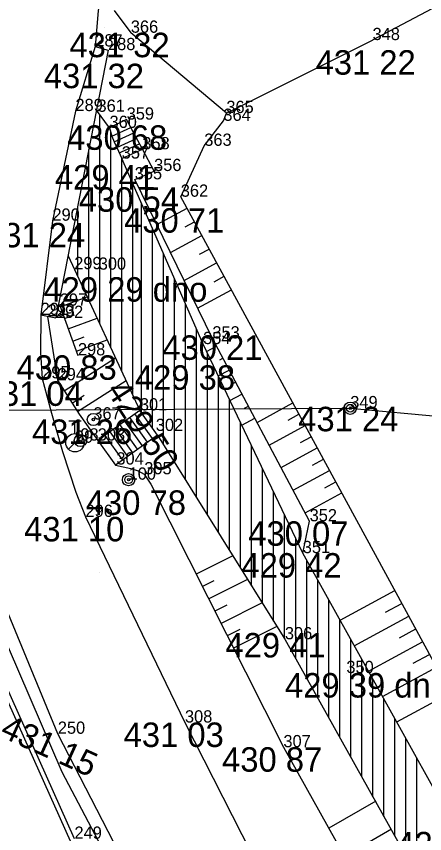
# Model space of a CAD drawing. Extents: x -559180 to -551373, y -1076947 to -1072071.
# Drawn here: x -553998.91 to -553982.24, y -1073894.88 to -1073861.49 of the extents above; entities that cross this region are included whole.
import ezdxf

# ---------------------------------------------------------------- set-up
doc = ezdxf.new("R2010")
doc.units = 0
for name, color, linetype in [('12_PLOTY', 7, 'Continuous'), ('13_PLOTY', 7, 'Continuous'), ('17_KOMUNIKACE', 7, 'Continuous'), ('18_POLOHOPIS', 7, 'Continuous'), ('1_VODA_ZN', 7, 'Continuous'), ('20_EL_ZN', 7, 'Continuous'), ('23_HRANY', 7, 'Continuous'), ('26_SRAFY', 7, 'Continuous'), ('27_HRANA_PATA', 7, 'Continuous'), ('28_VODA', 7, 'Continuous'), ('2_VODOVOD', 7, 'Continuous'), ('32', 7, 'Continuous'), ('33', 7, 'Continuous'), ('3_BODY', 7, 'Continuous'), ('6_VYSKY', 7, 'Continuous'), ('NNnadzemní', 7, 'Continuous')]:
    doc.layers.add(name, color=color, linetype=linetype)

# ---------------------------------------------------------------- blocks, each defined once
blk = doc.blocks.new('POINT_DISPLAY')
blk.add_line((0, 0), (0, 0))
blk = doc.blocks.new('SLD')
at = {"layer": '20_EL_ZN'}
for radius in [0.25, 0.158, 0.05]:
    blk.add_circle((0, 0), radius, dxfattribs=at)
blk = doc.blocks.new('ME')
at = {"layer": '33'}
for radius in [0.25, 0.05]:
    blk.add_circle((0, 0), radius, dxfattribs=at)
blk = doc.blocks.new('SV')
at = {"layer": '1_VODA_ZN'}
blk.add_circle((0, 0), 0.25, dxfattribs=at)
blk = doc.blocks.new('HYP')
at = {"layer": '1_VODA_ZN'}
for p, q in [((-0.25, 0.9), (0.25, 0.9)), ((0, 0.375), (0, 0.9)), ((-0.265, -0.265), (0.265, 0.265))]:
    blk.add_line(p, q, dxfattribs=at)
blk.add_circle((0, 0), 0.375, dxfattribs=at)
blk = doc.blocks.new('OSV')
at = {"layer": '1_VODA_ZN'}
for radius in [0.25, 0.158, 0.05]:
    blk.add_circle((0, 0), radius, dxfattribs=at)

msp = doc.modelspace()

# ---------------------------------------------------------------- linework, layer by layer
at = {"layer": '12_PLOTY'}
for p, q in [((-553981.02, -1073860.69), (-553984.37, -1073862.46)), ((-553994.92, -1073861.25), (-553994.24, -1073862.16)), ((-553990.34, -1073865.44), (-553994.24, -1073862.16)), ((-553990.34, -1073865.44), (-553984.37, -1073862.46)), ((-553990.46, -1073865.76), (-553990.34, -1073865.44)), ((-553991.24, -1073866.78), (-553990.46, -1073865.76)), ((-553992.2, -1073868.86), (-553991.24, -1073866.78)), ((-553979.72, -1073891.84), (-553992.2, -1073868.86)), ((-554003.782, -1073879.391), (-553996.721, -1073895.173)), ((-553996.54, -1073895.09), (-554003.6, -1073879.31))]:
    msp.add_line(p, q, dxfattribs=at)
at = {"layer": '13_PLOTY'}
for p, q in [((-554001.39, -1073882.36), (-553997.06, -1073892.36)), ((-553997.06, -1073892.36), (-553990.43, -1073904.93))]:
    msp.add_line(p, q, dxfattribs=at)
at = {"layer": '17_KOMUNIKACE'}
for p, q in [((-553997.22, -1073890.8), (-554001.25, -1073881.05)), ((-553996.09, -1073881.94), (-553992.03, -1073890.34)), ((-553992.03, -1073890.34), (-553984.92, -1073904.36)), ((-553990.04, -1073904.72), (-553997.22, -1073890.8))]:
    msp.add_line(p, q, dxfattribs=at)
for points in [[(-553995.37, -1073859.98), (-553995.469, -1073860.44), (-553995.577, -1073861.271), (-553995.69, -1073862.72)], [(-553997.92, -1073873.69), (-553997.931, -1073875.22), (-553997.86, -1073876.28)], [(-553997.86, -1073876.28), (-553997.481, -1073877.696), (-553997.031, -1073879.271), (-553996.491, -1073880.936), (-553996.09, -1073881.94)]]:
    msp.add_lwpolyline(points, dxfattribs=at)
at = {"layer": '18_POLOHOPIS'}
for p, q in [((-553995.69, -1073862.72), (-553996.5, -1073865.36)), ((-553995.69, -1073862.72), (-553995.17, -1073862.87)), ((-553995.17, -1073862.87), (-553997.3, -1073873.81)), ((-553996.5, -1073865.36), (-553997.44, -1073869.84)), ((-553995.11, -1073866.05), (-553995.022, -1073866.388)), ((-553995.022, -1073866.388), (-553994.239, -1073866.034)), ((-553995.022, -1073866.388), (-553994.919, -1073866.616)), ((-553994.919, -1073866.616), (-553994.122, -1073866.255)), ((-553994.816, -1073866.844), (-553994.004, -1073866.477)), ((-553994.919, -1073866.616), (-553994.816, -1073866.844)), ((-553994.713, -1073867.072), (-553993.887, -1073866.698)), ((-553994.816, -1073866.844), (-553994.61, -1073867.3)), ((-553994.61, -1073867.3), (-553993.77, -1073866.92)), ((-553997.44, -1073869.84), (-553997.92, -1073873.69)), ((-553997.92, -1073873.69), (-553997.3, -1073873.81)), ((-553993.87, -1073877.59), (-553995.59, -1073878.82)), ((-553993.352, -1073878.743), (-553994.073, -1073877.735)), ((-553993.149, -1073878.598), (-553993.87, -1073877.59)), ((-553993.962, -1073879.179), (-553994.683, -1073878.171)), ((-553993.759, -1073879.034), (-553994.48, -1073878.026)), ((-553993.555, -1073878.888), (-553994.276, -1073877.88)), ((-553994.369, -1073879.47), (-553995.09, -1073878.462)), ((-553994.165, -1073879.325), (-553994.886, -1073878.317)), ((-553994.572, -1073879.616), (-553995.293, -1073878.608)), ((-553993.149, -1073878.598), (-553994.869, -1073879.828))]:
    msp.add_line(p, q, dxfattribs=at)
at = {"layer": '23_HRANY'}
for p, q in [((-553995.11, -1073866.05), (-553995.648, -1073865.325)), ((-553994.41, -1073865.71), (-553995.11, -1073866.05)), ((-553993.77, -1073866.92), (-553994.41, -1073865.71)), ((-553993.29, -1073867.81), (-553993.77, -1073866.92)), ((-553994.08, -1073868.15), (-553993.29, -1073867.81)), ((-553990.91, -1073874.65), (-553994.08, -1073868.15)), ((-553997.14, -1073873.31), (-553996.4, -1073875.34)), ((-553986.94, -1073882.12), (-553990.91, -1073874.65)), ((-553987.22, -1073883.42), (-553986.94, -1073882.12))]:
    msp.add_line(p, q, dxfattribs=at)
at = {"layer": '26_SRAFY'}
for p, q in [((-553993.178, -1073870), (-553991.945, -1073869.33)), ((-553992.02, -1073870.091), (-553991.643, -1073869.886)), ((-553992.623, -1073871.138), (-553991.341, -1073870.442)), ((-553991.431, -1073871.211), (-553991.039, -1073870.998)), ((-553992.067, -1073872.277), (-553990.737, -1073871.554)), ((-553990.841, -1073872.331), (-553990.435, -1073872.11)), ((-553991.512, -1073873.415), (-553990.133, -1073872.666)), ((-553997.124, -1073873.355), (-553996.023, -1073872.954)), ((-553996.95, -1073873.832), (-553996.546, -1073873.685)), ((-553996.797, -1073874.252), (-553995.62, -1073873.823)), ((-553996.613, -1073874.757), (-553996.141, -1073874.585)), ((-553996.464, -1073875.165), (-553995.208, -1073874.708)), ((-553991.149, -1073875.176), (-553990.745, -1073874.961)), ((-553996.959, -1073876.784), (-553994.866, -1073875.446)), ((-553990.612, -1073875.52), (-553990.484, -1073875.452)), ((-553990.67, -1073876.18), (-553990.223, -1073875.942)), ((-553996.413, -1073877.639), (-553994.435, -1073876.374)), ((-553990.103, -1073876.508), (-553989.962, -1073876.433)), ((-553996.637, -1073877.288), (-553996.141, -1073876.971)), ((-553990.192, -1073877.184), (-553989.702, -1073876.924)), ((-553989.594, -1073877.496), (-553989.441, -1073877.414)), ((-553989.088, -1073878.078), (-553987.625, -1073877.284)), ((-553987.815, -1073877.983), (-553987.375, -1073877.744)), ((-553989.713, -1073878.188), (-553989.18, -1073877.905)), ((-553988.597, -1073879.003), (-553987.126, -1073878.204)), ((-553987.318, -1073878.904), (-553986.876, -1073878.664)), ((-553988.105, -1073879.927), (-553986.626, -1073879.123)), ((-553986.821, -1073879.825), (-553986.376, -1073879.583)), ((-553987.614, -1073880.851), (-553986.127, -1073880.043)), ((-553986.324, -1073880.746), (-553985.877, -1073880.503)), ((-553987.123, -1073881.775), (-553985.627, -1073880.963)), ((-553990.076, -1073883.529), (-553991.57, -1073884.281)), ((-553989.477, -1073884.491), (-553991.062, -1073885.289)), ((-553990.854, -1073884.552), (-553991.316, -1073884.785)), ((-553985.694, -1073886.164), (-553983.461, -1073884.951)), ((-553988.877, -1073885.452), (-553990.555, -1073886.297)), ((-553983.846, -1073885.836), (-553983.178, -1073885.473)), ((-553990.319, -1073885.546), (-553990.808, -1073885.793)), ((-553985.117, -1073887.201), (-553982.895, -1073885.994)), ((-553988.278, -1073886.414), (-553990.047, -1073887.304)), ((-553983.277, -1073886.877), (-553982.611, -1073886.516)), ((-553989.784, -1073886.54), (-553990.301, -1073886.801)), ((-553984.54, -1073888.239), (-553982.328, -1073887.038)), ((-553982.707, -1073887.919), (-553982.045, -1073887.559)), ((-553983.963, -1073889.276), (-553981.762, -1073888.081)), ((-553983.386, -1073890.314), (-553981.195, -1073889.124)), ((-553984.242, -1073893.559), (-553986.157, -1073894.658)), ((-553983.602, -1073894.702), (-553985.516, -1073895.802))]:
    msp.add_line(p, q, dxfattribs=at)
at = {"layer": '27_HRANA_PATA'}
for p, q in [((-553997.64, -1073873.75), (-553997.23, -1073876.36)), ((-553995.59, -1073878.82), (-553994.869, -1073879.828)), ((-553988.01, -1073891.35), (-553981.68, -1073902.65))]:
    msp.add_line(p, q, dxfattribs=at)
for points in [[(-553997.23, -1073876.36), (-553996.349, -1073877.738), (-553995.59, -1073878.82)], [(-553994.869, -1073879.828), (-553994.235, -1073879.966), (-553993.942, -1073880.056), (-553993.69, -1073880.2)], [(-553993.69, -1073880.2), (-553993.425, -1073880.597), (-553988.01, -1073891.35)]]:
    msp.add_lwpolyline(points, dxfattribs=at)
at = {"layer": '28_VODA'}
for p, q in [((-553991.29, -1073874.88), (-553994.61, -1073867.3)), ((-553996.805, -1073871.27), (-553993.87, -1073877.59)), ((-553987.22, -1073883.42), (-553991.29, -1073874.88)), ((-553993.149, -1073878.598), (-553987.95, -1073886.94)), ((-553981.842, -1073893.091), (-553987.22, -1073883.42)), ((-553987.95, -1073886.94), (-553979.51, -1073902.06))]:
    msp.add_line(p, q, dxfattribs=at)
at = {"layer": '2_VODOVOD'}
msp.add_line((-553996.3, -1073878.82), (-553996.52, -1073878.91), dxfattribs=at)
at = {"layer": '32'}
for p, q in [((-553995.51, -1073874.059), (-553995.51, -1073865.511)), ((-553995.06, -1073875.028), (-553995.06, -1073866.242)), ((-553995.96, -1073873.09), (-553995.96, -1073866.928)), ((-553994.61, -1073875.997), (-553994.61, -1073867.3)), ((-553994.16, -1073876.966), (-553994.16, -1073868.327)), ((-553993.81, -1073877.685), (-553993.81, -1073869.127)), ((-553996.41, -1073872.121), (-553996.41, -1073869.239)), ((-553993.36, -1073878.303), (-553993.36, -1073870.154)), ((-553992.91, -1073878.981), (-553992.91, -1073871.181)), ((-553992.46, -1073879.704), (-553992.46, -1073872.209)), ((-553992.01, -1073880.426), (-553992.01, -1073873.236)), ((-553991.56, -1073881.148), (-553991.56, -1073874.264)), ((-553991.11, -1073881.87), (-553991.11, -1073875.258)), ((-553990.66, -1073882.592), (-553990.66, -1073876.202)), ((-553990.21, -1073883.314), (-553990.21, -1073877.146)), ((-553989.76, -1073884.036), (-553989.76, -1073878.09)), ((-553989.31, -1073884.758), (-553989.31, -1073879.035)), ((-553988.86, -1073885.48), (-553988.86, -1073879.979)), ((-553988.41, -1073886.202), (-553988.41, -1073880.923)), ((-553987.96, -1073886.924), (-553987.96, -1073881.867)), ((-553987.51, -1073887.728), (-553987.51, -1073882.811)), ((-553987.06, -1073888.534), (-553987.06, -1073883.708)), ((-553986.61, -1073889.341), (-553986.61, -1073884.517)), ((-553986.16, -1073890.147), (-553986.16, -1073885.326)), ((-553985.71, -1073890.953), (-553985.71, -1073886.135)), ((-553985.26, -1073891.759), (-553985.26, -1073886.945)), ((-553984.81, -1073892.565), (-553984.81, -1073887.754)), ((-553984.36, -1073893.371), (-553984.36, -1073888.563)), ((-553983.91, -1073894.178), (-553983.91, -1073889.372)), ((-553983.46, -1073894.984), (-553983.46, -1073890.181)), ((-553983.01, -1073895.79), (-553983.01, -1073890.991)), ((-553982.56, -1073896.596), (-553982.56, -1073891.8))]:
    msp.add_line(p, q, dxfattribs=at)
at = {"layer": 'NNnadzemní'}
for p, q in [((-554005.084, -1073877.617), (-553985.28, -1073877.5)), ((-553985.28, -1073877.5), (-553967.048, -1073879.165))]:
    msp.add_line(p, q, dxfattribs=at)

# ---------------------------------------------------------------- block references
at = {"layer": '1_VODA_ZN'}
for name, p in [('POINT_DISPLAY', (-553995.33, -1073861.93)), ('POINT_DISPLAY', (-553994.24, -1073862.16)), ('POINT_DISPLAY', (-553984.37, -1073862.46)), ('POINT_DISPLAY', (-553995.69, -1073862.72)), ('POINT_DISPLAY', (-553995.17, -1073862.87)), ('POINT_DISPLAY', (-553996.5, -1073865.36)), ('POINT_DISPLAY', (-553995.6, -1073865.39)), ('POINT_DISPLAY', (-553990.34, -1073865.44)), ('POINT_DISPLAY', (-553994.41, -1073865.71)), ('POINT_DISPLAY', (-553990.46, -1073865.76)), ('POINT_DISPLAY', (-553995.11, -1073866.05)), ('POINT_DISPLAY', (-553991.24, -1073866.78)), ('POINT_DISPLAY', (-553993.77, -1073866.92)), ('POINT_DISPLAY', (-553994.61, -1073867.3)), ('POINT_DISPLAY', (-553993.29, -1073867.81)), ('POINT_DISPLAY', (-553994.08, -1073868.15)), ('POINT_DISPLAY', (-553992.2, -1073868.86)), ('POINT_DISPLAY', (-553997.44, -1073869.84)), ('POINT_DISPLAY', (-553995.55, -1073871.84)), ('POINT_DISPLAY', (-553997.14, -1073873.31)), ('POINT_DISPLAY', (-553997.92, -1073873.69)), ('POINT_DISPLAY', (-553997.64, -1073873.75)), ('POINT_DISPLAY', (-553997.3, -1073873.81)), ('POINT_DISPLAY', (-553990.91, -1073874.65)), ('POINT_DISPLAY', (-553991.29, -1073874.88)), ('POINT_DISPLAY', (-553996.4, -1073875.34)), ('POINT_DISPLAY', (-553997.86, -1073876.28)), ('POINT_DISPLAY', (-553997.23, -1073876.36)), ('POINT_DISPLAY', (-553985.28, -1073877.5)), ('POINT_DISPLAY', (-553993.87, -1073877.59)), ('HYP', (-553996.52, -1073878.91)), ('POINT_DISPLAY', (-553995.77, -1073877.96)), ('SV', (-553996.3, -1073878.82)), ('POINT_DISPLAY', (-553996.3, -1073878.82)), ('POINT_DISPLAY', (-553995.59, -1073878.82)), ('POINT_DISPLAY', (-553996.52, -1073878.91)), ('POINT_DISPLAY', (-553994.83, -1073879.8)), ('OSV', (-553994.33, -1073880.42)), ('POINT_DISPLAY', (-553994.33, -1073880.42)), ('POINT_DISPLAY', (-553993.69, -1073880.2)), ('POINT_DISPLAY', (-553996.09, -1073881.94)), ('POINT_DISPLAY', (-553986.94, -1073882.12)), ('POINT_DISPLAY', (-553987.22, -1073883.42)), ('POINT_DISPLAY', (-553995.535, -1073884.208)), ('POINT_DISPLAY', (-553995.53, -1073884.21)), ('POINT_DISPLAY', (-553987.95, -1073886.94)), ('POINT_DISPLAY', (-553985.44, -1073888.32)), ('POINT_DISPLAY', (-553992.03, -1073890.34)), ('POINT_DISPLAY', (-553997.22, -1073890.8)), ('POINT_DISPLAY', (-553988.01, -1073891.35))]:
    msp.add_blockref(name, p, dxfattribs=at)
at = {"layer": '20_EL_ZN'}
msp.add_blockref('SLD', (-553985.28, -1073877.5), dxfattribs=at)
at = {"layer": '28_VODA'}
msp.add_blockref('POINT_DISPLAY', (-553996.55, -1073871.82), dxfattribs=at)
at = {"layer": '33'}
msp.add_blockref('ME', (-553995.77, -1073877.96), dxfattribs=at)

# ---------------------------------------------------------------- texts
at = {"layer": '3_BODY'}
for s, p in [('366', (-553994.24, -1073862.16)), ('348', (-553984.37, -1073862.46)), ('287', (-553995.69, -1073862.72)), ('288', (-553995.17, -1073862.87)), ('289', (-553996.5, -1073865.36)), ('361', (-553995.6, -1073865.39)), ('365', (-553990.34, -1073865.44)), ('359', (-553994.41, -1073865.71)), ('364', (-553990.46, -1073865.76)), ('360', (-553995.11, -1073866.05)), ('358', (-553993.77, -1073866.92)), ('363', (-553991.24, -1073866.78)), ('357', (-553994.61, -1073867.3)), ('356', (-553993.29, -1073867.81)), ('355', (-553994.08, -1073868.15)), ('362', (-553992.2, -1073868.86)), ('290', (-553997.44, -1073869.84)), ('299', (-553996.55, -1073871.82)), ('300', (-553995.55, -1073871.84)), ('297', (-553997.14, -1073873.31)), ('291', (-553997.92, -1073873.69)), ('293', (-553997.64, -1073873.75)), ('292', (-553997.3, -1073873.81)), ('353', (-553990.91, -1073874.65)), ('354', (-553991.29, -1073874.88)), ('298', (-553996.4, -1073875.34)), ('295', (-553997.86, -1073876.28)), ('294', (-553997.23, -1073876.36)), ('301', (-553993.87, -1073877.59)), ('349', (-553985.28, -1073877.5)), ('367', (-553995.77, -1073877.96)), ('302', (-553993.22, -1073878.43)), ('99', (-553996.52, -1073878.91)), ('98', (-553996.3, -1073878.82)), ('303', (-553995.59, -1073878.82)), ('304', (-553994.83, -1073879.8)), ('305', (-553993.69, -1073880.2)), ('100', (-553994.33, -1073880.42)), ('296', (-553996.09, -1073881.94)), ('352', (-553986.94, -1073882.12)), ('351', (-553987.22, -1073883.42)), ('306', (-553987.95, -1073886.94)), ('350', (-553985.44, -1073888.32)), ('308', (-553992.03, -1073890.34)), ('250', (-553997.22, -1073890.8)), ('307', (-553988.01, -1073891.35)), ('249', (-553996.54, -1073895.09))]:
    msp.add_text(s, height=0.5, dxfattribs=at).set_placement(p)
at = {"layer": '6_VYSKY'}
for s, p in [('431 32', (-553996.745, -1073863.16)), ('431 22', (-553986.697, -1073863.874)), ('431 32', (-553997.792, -1073864.425)), ('430 68', (-553996.842, -1073866.944)), ('429 41', (-553997.338, -1073868.565)), ('430 54', (-553996.364, -1073869.473)), ('430 71', (-553994.515, -1073870.328)), ('431 24', (-554000.193, -1073870.928)), ('429 29 dno', (-553997.807, -1073873.147)), ('430 21', (-553992.956, -1073875.524)), ('430 83', (-553998.905, -1073876.34)), ('429 38', (-553994.074, -1073876.747)), ('431 04', (-554000.29, -1073877.404)), ('431 24', (-553987.406, -1073878.442)), ('431 26', (-553998.275, -1073878.96)), ('430 78', (-553996.078, -1073881.858)), ('431 10', (-553998.595, -1073882.94)), ('430 07', (-553989.445, -1073883.12)), ('429 42', (-553989.725, -1073884.42)), ('429 41', (-553990.378, -1073887.683)), ('429 39 dno', (-553987.945, -1073889.32)), ('431 03', (-553994.535, -1073891.34)), ('430 87', (-553990.515, -1073892.35)), ('429 52', (-553983.404, -1073895.81))]:
    msp.add_text(s, height=1, dxfattribs=at).set_placement(p)
for s, rotation, p in [('429 50', 302.9107, (-553995.271, -1073876.768)), ('431 15', 335.5426, (-553999.627, -1073890.895))]:
    msp.add_text(s, height=1, rotation=rotation, dxfattribs=at).set_placement(p)

doc.saveas('drawing.dxf')
